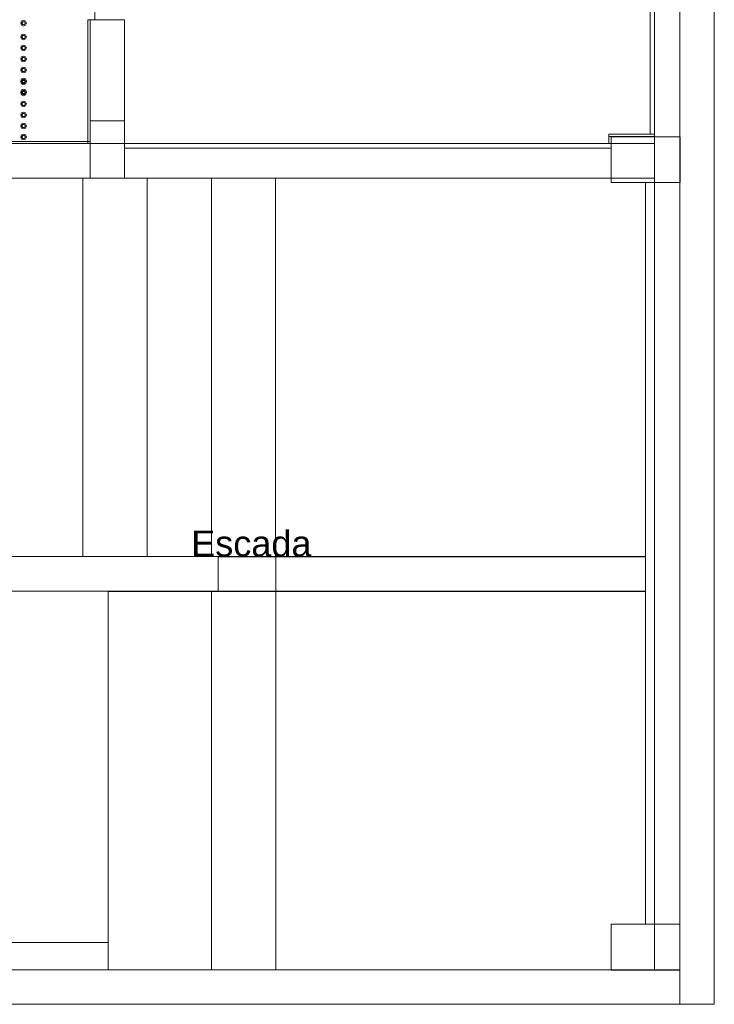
# Model space of a CAD drawing. Header units: millimetres. Extents: x -261 to 187, y -214 to 106.
# Tile 1033 of 1056: x -186.45 to -183.42, y 0.15 to 4.45. Entities that reach past the tile are written whole.
import ezdxf

# ---------------------------------------------------------------- set-up
doc = ezdxf.new("R2010")
doc.units = ezdxf.units.MM
doc.header["$LTSCALE"] = 0.005
doc.header["$MEASUREMENT"] = 0
doc.linetypes.add('NULL', pattern=[0])
for name, color, linetype, lineweight in [('Ambiente-Textos', 9, 'Continuous', 5), ('IFC-Elemento construtivo genérico-Contorno', 9, 'Continuous', 5), ('IFC-Escada-Contorno', 9, 'Continuous', 5), ('IFC-Laje-Contorno', 9, 'Continuous', 5), ('IFC-Parede padrão-Contorno', 9, 'Continuous', 5), ('IFC-Parede-Contorno', 9, 'Continuous', 5), ('IFC-Pilar-Contorno', 9, 'Continuous', 5), ('IFC-Viga-Contorno', 9, 'Continuous', 5)]:
    doc.layers.add(name, color=color, linetype=linetype, lineweight=lineweight)
doc.styles.add('Arial', font='arial.ttf')

msp = doc.modelspace()

# ---------------------------------------------------------------- linework, layer by layer
at = {"layer": 'IFC-Elemento construtivo genérico-Contorno', "lineweight": 5}
for p, q in [((-186.4466, 4.4302), (-186.4429, 4.439)), ((-186.4466, 4.4302), (-186.4416, 4.4302)), ((-186.4466, 4.4302), (-186.4429, 4.4213)), ((-186.4429, 4.439), (-186.4341, 4.4427)), ((-186.4416, 4.4302), (-186.4378, 4.4367)), ((-186.4416, 4.4302), (-186.4378, 4.4237)), ((-186.4378, 4.4367), (-186.4303, 4.4367)), ((-186.434, 4.4427), (-186.4252, 4.439)), ((-186.4303, 4.4367), (-186.4265, 4.4302)), ((-186.4303, 4.4237), (-186.4265, 4.4302)), ((-186.4265, 4.4302), (-186.4215, 4.4302)), ((-186.4252, 4.439), (-186.4215, 4.4302)), ((-186.4252, 4.4213), (-186.4215, 4.4302)), ((-186.4429, 4.4213), (-186.4341, 4.4177)), ((-186.4378, 4.4237), (-186.4303, 4.4237)), ((-186.434, 4.4177), (-186.4252, 4.4213)), ((-186.4466, 4.3701), (-186.4429, 4.3789)), ((-186.4466, 4.3701), (-186.4416, 4.3701)), ((-186.4466, 4.3701), (-186.4429, 4.3612)), ((-186.4429, 4.3789), (-186.4341, 4.3826)), ((-186.4429, 4.3612), (-186.4341, 4.3575)), ((-186.4416, 4.3701), (-186.4378, 4.3766)), ((-186.4416, 4.3701), (-186.4378, 4.3636)), ((-186.4378, 4.3766), (-186.4303, 4.3766)), ((-186.4378, 4.3636), (-186.4303, 4.3636)), ((-186.434, 4.3826), (-186.4252, 4.3789)), ((-186.434, 4.3576), (-186.4252, 4.3612)), ((-186.4303, 4.3766), (-186.4265, 4.3701)), ((-186.4303, 4.3636), (-186.4265, 4.3701)), ((-186.4265, 4.3701), (-186.4215, 4.3701)), ((-186.4252, 4.3789), (-186.4215, 4.3701)), ((-186.4252, 4.3612), (-186.4215, 4.3701)), ((-186.4466, 4.322), (-186.4429, 4.3308)), ((-186.4466, 4.322), (-186.4416, 4.322)), ((-186.4466, 4.322), (-186.4429, 4.3131)), ((-186.4429, 4.3308), (-186.4341, 4.3345)), ((-186.4429, 4.3131), (-186.4341, 4.3095)), ((-186.4416, 4.322), (-186.4378, 4.3285)), ((-186.4416, 4.322), (-186.4378, 4.3155)), ((-186.4378, 4.3285), (-186.4303, 4.3285)), ((-186.4378, 4.3155), (-186.4303, 4.3155)), ((-186.4341, 4.3345), (-186.4252, 4.3308)), ((-186.4341, 4.3095), (-186.4252, 4.3131)), ((-186.4303, 4.3285), (-186.4265, 4.322)), ((-186.4303, 4.3155), (-186.4265, 4.322)), ((-186.4265, 4.322), (-186.4215, 4.322)), ((-186.4252, 4.3308), (-186.4215, 4.322)), ((-186.4252, 4.3131), (-186.4215, 4.322)), ((-186.4466, 4.2739), (-186.4429, 4.2827)), ((-186.4466, 4.2739), (-186.4416, 4.2739)), ((-186.4466, 4.2739), (-186.4429, 4.265)), ((-186.4429, 4.2827), (-186.4341, 4.2864)), ((-186.4429, 4.265), (-186.4341, 4.2614)), ((-186.4416, 4.2739), (-186.4378, 4.2804)), ((-186.4416, 4.2739), (-186.4378, 4.2674)), ((-186.4378, 4.2804), (-186.4303, 4.2804)), ((-186.4378, 4.2674), (-186.4303, 4.2674)), ((-186.4341, 4.2614), (-186.4252, 4.265)), ((-186.434, 4.2864), (-186.4252, 4.2827)), ((-186.4303, 4.2804), (-186.4265, 4.2739)), ((-186.4303, 4.2674), (-186.4265, 4.2739)), ((-186.4265, 4.2739), (-186.4215, 4.2739)), ((-186.4252, 4.2827), (-186.4215, 4.2739)), ((-186.4252, 4.265), (-186.4215, 4.2739)), ((-186.4466, 4.2258), (-186.4429, 4.2346)), ((-186.4466, 4.2258), (-186.4416, 4.2258)), ((-186.4466, 4.2258), (-186.4429, 4.2169)), ((-186.4429, 4.2346), (-186.4341, 4.2383)), ((-186.4429, 4.2169), (-186.4341, 4.2133)), ((-186.4416, 4.2258), (-186.4378, 4.2323)), ((-186.4416, 4.2258), (-186.4378, 4.2193)), ((-186.4378, 4.2323), (-186.4303, 4.2323)), ((-186.4378, 4.2193), (-186.4303, 4.2193)), ((-186.434, 4.2383), (-186.4252, 4.2346)), ((-186.434, 4.2133), (-186.4252, 4.2169)), ((-186.4303, 4.2323), (-186.4265, 4.2258)), ((-186.4303, 4.2193), (-186.4265, 4.2258)), ((-186.4265, 4.2258), (-186.4215, 4.2258)), ((-186.4252, 4.2346), (-186.4215, 4.2258)), ((-186.4252, 4.2169), (-186.4215, 4.2258)), ((-186.4466, 4.1777), (-186.4429, 4.1866)), ((-186.4466, 4.1777), (-186.4416, 4.1777)), ((-186.4466, 4.1777), (-186.4458, 4.1757)), ((-186.4466, 4.1738), (-186.4458, 4.1757)), ((-186.4466, 4.1738), (-186.4416, 4.1738)), ((-186.4466, 4.1738), (-186.4429, 4.1649)), ((-186.4429, 4.1866), (-186.4341, 4.1902)), ((-186.4416, 4.1777), (-186.4378, 4.1842)), ((-186.4416, 4.1738), (-186.4378, 4.1803)), ((-186.4416, 4.1777), (-186.4378, 4.1712)), ((-186.4416, 4.1738), (-186.4378, 4.1673)), ((-186.4378, 4.1842), (-186.4303, 4.1842)), ((-186.4378, 4.1803), (-186.4303, 4.1803)), ((-186.4378, 4.1712), (-186.4303, 4.1712)), ((-186.434, 4.1902), (-186.4252, 4.1866)), ((-186.4303, 4.1842), (-186.4265, 4.1777)), ((-186.4303, 4.1803), (-186.4265, 4.1738)), ((-186.4303, 4.1712), (-186.4265, 4.1777)), ((-186.4303, 4.1673), (-186.4265, 4.1738)), ((-186.4265, 4.1777), (-186.4215, 4.1777)), ((-186.4265, 4.1738), (-186.4215, 4.1738)), ((-186.4252, 4.1866), (-186.4215, 4.1777)), ((-186.4252, 4.1649), (-186.4215, 4.1738)), ((-186.4223, 4.1757), (-186.4215, 4.1777)), ((-186.4223, 4.1757), (-186.4215, 4.1738)), ((-186.4466, 4.1296), (-186.4429, 4.1385)), ((-186.4466, 4.1296), (-186.4416, 4.1296)), ((-186.4466, 4.1296), (-186.4458, 4.1276)), ((-186.4466, 4.1257), (-186.4458, 4.1276)), ((-186.4466, 4.1257), (-186.4416, 4.1257)), ((-186.4466, 4.1257), (-186.4429, 4.1168)), ((-186.4429, 4.1649), (-186.4341, 4.1613)), ((-186.4429, 4.1385), (-186.4341, 4.1421)), ((-186.4416, 4.1296), (-186.4378, 4.1361)), ((-186.4416, 4.1257), (-186.4378, 4.1322)), ((-186.4416, 4.1296), (-186.4378, 4.1231)), ((-186.4416, 4.1257), (-186.4378, 4.1192)), ((-186.4378, 4.1673), (-186.4303, 4.1673)), ((-186.4378, 4.1361), (-186.4303, 4.1361)), ((-186.4378, 4.1322), (-186.4303, 4.1322)), ((-186.434, 4.1613), (-186.4252, 4.1649)), ((-186.434, 4.1421), (-186.4252, 4.1385)), ((-186.4303, 4.1361), (-186.4265, 4.1296)), ((-186.4303, 4.1322), (-186.4265, 4.1257)), ((-186.4303, 4.1231), (-186.4265, 4.1296)), ((-186.4303, 4.1192), (-186.4265, 4.1257)), ((-186.4265, 4.1296), (-186.4215, 4.1296)), ((-186.4265, 4.1257), (-186.4215, 4.1257)), ((-186.4252, 4.1385), (-186.4215, 4.1296)), ((-186.4252, 4.1168), (-186.4215, 4.1257)), ((-186.4223, 4.1276), (-186.4215, 4.1296)), ((-186.4223, 4.1276), (-186.4215, 4.1257)), ((-186.4466, 4.0776), (-186.4429, 4.0865)), ((-186.4429, 4.1168), (-186.4341, 4.1132)), ((-186.4429, 4.0865), (-186.4341, 4.0901)), ((-186.4416, 4.0776), (-186.4378, 4.0841)), ((-186.4378, 4.1231), (-186.4303, 4.1231)), ((-186.4378, 4.1192), (-186.4303, 4.1192)), ((-186.4378, 4.0841), (-186.4303, 4.0841)), ((-186.4341, 4.1132), (-186.4252, 4.1168)), ((-186.434, 4.0901), (-186.4252, 4.0865)), ((-186.4303, 4.0841), (-186.4265, 4.0776)), ((-186.4252, 4.0865), (-186.4215, 4.0776)), ((-186.4466, 4.0776), (-186.4416, 4.0776)), ((-186.4466, 4.0776), (-186.4429, 4.0687)), ((-186.4429, 4.0687), (-186.4341, 4.0651)), ((-186.4429, 4.0384), (-186.4341, 4.042)), ((-186.4416, 4.0776), (-186.4378, 4.0711)), ((-186.4378, 4.0711), (-186.4303, 4.0711)), ((-186.434, 4.0651), (-186.4252, 4.0687)), ((-186.434, 4.042), (-186.4252, 4.0384)), ((-186.4303, 4.0711), (-186.4265, 4.0776)), ((-186.4265, 4.0776), (-186.4215, 4.0776)), ((-186.4252, 4.0687), (-186.4215, 4.0776)), ((-186.4466, 4.0295), (-186.4429, 4.0384)), ((-186.4466, 4.0295), (-186.4416, 4.0295)), ((-186.4466, 4.0295), (-186.4429, 4.0206)), ((-186.4429, 4.0206), (-186.4341, 4.017)), ((-186.4416, 4.0295), (-186.4378, 4.036)), ((-186.4416, 4.0295), (-186.4378, 4.023)), ((-186.4378, 4.036), (-186.4303, 4.036)), ((-186.4378, 4.023), (-186.4303, 4.023)), ((-186.434, 4.017), (-186.4252, 4.0206)), ((-186.4303, 4.036), (-186.4265, 4.0295)), ((-186.4303, 4.023), (-186.4265, 4.0295)), ((-186.4265, 4.0295), (-186.4215, 4.0295)), ((-186.4252, 4.0384), (-186.4215, 4.0295)), ((-186.4252, 4.0206), (-186.4215, 4.0295)), ((-186.4466, 3.9814), (-186.4429, 3.9903)), ((-186.4466, 3.9814), (-186.4416, 3.9814)), ((-186.4466, 3.9814), (-186.4429, 3.9726)), ((-186.4429, 3.9903), (-186.4341, 3.9939)), ((-186.4429, 3.9726), (-186.4341, 3.9689)), ((-186.4416, 3.9814), (-186.4378, 3.9879)), ((-186.4416, 3.9814), (-186.4378, 3.9749)), ((-186.4378, 3.9879), (-186.4303, 3.9879)), ((-186.4378, 3.9749), (-186.4303, 3.9749)), ((-186.434, 3.9939), (-186.4252, 3.9903)), ((-186.434, 3.9689), (-186.4252, 3.9726)), ((-186.4303, 3.9879), (-186.4265, 3.9814)), ((-186.4303, 3.9749), (-186.4265, 3.9814)), ((-186.4265, 3.9814), (-186.4215, 3.9814)), ((-186.4252, 3.9903), (-186.4215, 3.9814)), ((-186.4252, 3.9726), (-186.4215, 3.9814)), ((-186.4466, 3.9333), (-186.4429, 3.9422)), ((-186.4466, 3.9333), (-186.4416, 3.9333)), ((-186.4466, 3.9333), (-186.4429, 3.9245)), ((-186.4429, 3.9422), (-186.4341, 3.9458)), ((-186.4429, 3.9245), (-186.4341, 3.9208)), ((-186.4416, 3.9333), (-186.4378, 3.9398)), ((-186.4416, 3.9333), (-186.4378, 3.9268)), ((-186.4378, 3.9398), (-186.4303, 3.9398)), ((-186.4378, 3.9268), (-186.4303, 3.9268)), ((-186.434, 3.9458), (-186.4252, 3.9422)), ((-186.434, 3.9208), (-186.4252, 3.9245)), ((-186.4303, 3.9398), (-186.4265, 3.9333)), ((-186.4303, 3.9268), (-186.4265, 3.9333)), ((-186.4265, 3.9333), (-186.4215, 3.9333)), ((-186.4252, 3.9422), (-186.4215, 3.9333)), ((-186.4252, 3.9245), (-186.4215, 3.9333))]:
    msp.add_line(p, q, dxfattribs=at)
at = {"layer": 'IFC-Escada-Contorno', "lineweight": 5}
for p, q in [((-186.4557, 3.7539), (-186.1752, 3.7539)), ((-186.1752, 3.7539), (-185.8946, 3.7539)), ((-186.1752, 2.1019), (-186.1752, 3.7539)), ((-185.8946, 3.7539), (-185.6141, 3.7539)), ((-185.8946, 2.1019), (-185.8946, 3.7539)), ((-185.6141, 3.7539), (-185.3336, 3.7539)), ((-185.6141, 2.1019), (-185.6141, 3.7539)), ((-185.3336, 3.7539), (-183.8683, 3.7539)), ((-185.3336, 2.1019), (-185.3336, 3.7539)), ((-185.3336, 2.1019), (-183.7187, 2.1019)), ((-186.0641, 1.9505), (-185.9854, 1.9505)), ((-186.0641, 0.8708), (-186.0641, 1.9505)), ((-185.9854, 1.9505), (-185.9756, 1.9505)), ((-185.9756, 1.9505), (-185.9649, 1.9505)), ((-185.9649, 1.9505), (-185.9507, 1.9505)), ((-185.9507, 1.9505), (-185.9308, 1.9505)), ((-185.9308, 1.9505), (-185.9009, 1.9505)), ((-185.9009, 1.9505), (-185.851, 1.9505)), ((-185.851, 1.9505), (-185.8375, 1.9505)), ((-185.8375, 1.9505), (-185.614, 1.9505)), ((-185.614, 1.9505), (-185.5839, 1.9505)), ((-185.614, 0.61), (-185.614, 1.9505)), ((-185.3334, 1.9505), (-183.7187, 1.9505)), ((-185.3334, 0.2984), (-185.3334, 1.9505)), ((-185.614, 0.2984), (-185.614, 1.3925)), ((-186.0641, 0.2984), (-186.0641, 0.8708)), ((-185.614, 0.2984), (-185.614, 0.61))]:
    msp.add_line(p, q, dxfattribs=at)
at = {"layer": 'IFC-Laje-Contorno', "lineweight": 5}
msp.add_line((-185.9932, 3.9044), (-184.6144, 3.9044), dxfattribs=at)
at = {"layer": 'IFC-Parede padrão-Contorno', "lineweight": 5}
for p, q in [((-183.4183, 0.1482), (-183.4183, 11.8793)), ((-183.5686, 0.1482), (-183.5686, 7.3043)), ((-183.6988, 3.9452), (-183.6988, 6.0984)), ((-183.6788, 0.2984), (-183.6788, 5.6894)), ((-186.1235, 4.4453), (-186.1235, 5.5474)), ((-186.1535, 4.4453), (-186.1525, 4.4453)), ((-186.1535, 4.0478), (-186.1535, 4.4453)), ((-186.1525, 4.4453), (-186.1435, 4.4453)), ((-186.1435, 4.4453), (-186.1277, 4.4453)), ((-186.1435, 4.0478), (-186.1435, 4.4453)), ((-186.1277, 4.4453), (-185.9932, 4.4453)), ((-185.9932, 4.1076), (-185.9932, 4.4453)), ((-185.9932, 3.7541), (-185.9932, 4.4453)), ((-186.1435, 3.9044), (-186.1435, 4.1076)), ((-185.9932, 3.9044), (-185.9932, 4.1076)), ((-186.1535, 3.9044), (-186.1535, 4.0478)), ((-187.2659, 3.9144), (-186.3902, 3.9144)), ((-186.3902, 3.9144), (-186.1435, 3.9144)), ((-183.8783, 3.942), (-183.8783, 3.9452)), ((-183.8783, 3.9452), (-183.7422, 3.9452)), ((-183.8783, 3.9351), (-183.8783, 3.942)), ((-183.8783, 3.9351), (-183.7422, 3.9351)), ((-183.8783, 3.9242), (-183.8783, 3.9351)), ((-183.8783, 3.9044), (-183.8783, 3.9242)), ((-183.8683, 3.9242), (-183.8683, 3.9351)), ((-183.7422, 3.9452), (-183.6788, 3.9452)), ((-183.7422, 3.9351), (-183.6788, 3.9351)), ((-183.6988, 3.9344), (-183.6988, 3.9351)), ((-187.2659, 3.9044), (-186.434, 3.9044)), ((-185.9932, 3.8844), (-183.8683, 3.8844)), ((-185.9932, 3.7541), (-183.8683, 3.7541)), ((-186.5348, 2.1019), (-185.3334, 2.1019)), ((-185.3334, 2.0377), (-185.3334, 2.1019)), ((-185.3334, 1.9516), (-185.3334, 2.0377)), ((-186.5348, 1.9516), (-185.3334, 1.9516)), ((-183.5686, 0.1482), (-183.5025, 0.1482)), ((-183.5025, 0.1482), (-183.4183, 0.1482))]:
    msp.add_line(p, q, dxfattribs=at)
at = {"layer": 'IFC-Parede-Contorno', "lineweight": 5}
for p, q in [((-186.434, 3.9044), (-184.8369, 3.9044)), ((-185.9933, 3.9044), (-184.6144, 3.9044)), ((-184.8369, 3.9044), (-183.6788, 3.9044)), ((-187.2659, 3.7541), (-184.8369, 3.7541)), ((-186.434, 3.7541), (-186.1435, 3.7541)), ((-185.9933, 3.7541), (-184.6144, 3.7541)), ((-184.8369, 3.7541), (-183.6788, 3.7541)), ((-188.5981, 0.2984), (-183.5686, 0.2984)), ((-188.366, 0.1482), (-183.5686, 0.1482))]:
    msp.add_line(p, q, dxfattribs=at)
at = {"layer": 'IFC-Pilar-Contorno', "lineweight": 5}
for p, q in [((-186.1435, 3.8384), (-186.1435, 4.0046)), ((-186.1435, 4.0046), (-186.1367, 4.0046)), ((-186.1367, 4.0046), (-186.093, 4.0046)), ((-186.093, 4.0046), (-185.9933, 4.0046)), ((-185.9933, 3.7541), (-185.9933, 3.9204)), ((-183.8683, 3.7988), (-183.8683, 3.9344)), ((-183.8683, 3.9344), (-183.8549, 3.9344)), ((-183.8549, 3.9344), (-183.7711, 3.9344)), ((-183.7711, 3.9344), (-183.5677, 3.9344)), ((-183.5677, 3.9255), (-183.5677, 3.9344)), ((-183.5677, 3.8697), (-183.5677, 3.9255)), ((-183.5677, 3.7341), (-183.5677, 3.8697)), ((-186.1435, 3.7655), (-186.1435, 3.8384)), ((-183.8683, 3.743), (-183.8683, 3.7988)), ((-186.1435, 3.7541), (-186.1435, 3.7655)), ((-183.8683, 3.7341), (-183.8683, 3.743)), ((-183.8683, 3.7341), (-183.6649, 3.7341)), ((-183.6649, 3.7341), (-183.6515, 3.7341)), ((-183.6515, 3.7341), (-183.5677, 3.7341)), ((-185.5839, 2.0266), (-185.5839, 2.1007)), ((-185.5839, 2.1007), (-185.5678, 2.1007)), ((-185.5678, 2.1007), (-185.457, 2.1007)), ((-185.457, 2.1007), (-185.3334, 2.1007)), ((-185.3334, 2.0246), (-185.3334, 2.0911)), ((-185.5839, 1.9601), (-185.5839, 2.0266)), ((-185.3334, 1.9505), (-185.3334, 2.0246)), ((-185.5839, 1.9505), (-185.5839, 1.9601)), ((-185.5839, 1.9505), (-185.4603, 1.9505)), ((-185.4603, 1.9505), (-185.4442, 1.9505)), ((-185.4442, 1.9505), (-185.3334, 1.9505)), ((-183.8689, 0.4975), (-183.8068, 0.4975)), ((-183.8689, 0.3385), (-183.8689, 0.4975)), ((-183.8068, 0.4975), (-183.5683, 0.4975)), ((-183.5683, 0.4561), (-183.5683, 0.4975)), ((-183.5683, 0.2971), (-183.5683, 0.4561)), ((-183.8689, 0.2971), (-183.8689, 0.3385)), ((-183.8689, 0.2971), (-183.6304, 0.2971)), ((-183.6304, 0.2971), (-183.5683, 0.2971))]:
    msp.add_line(p, q, dxfattribs=at)
at = {"layer": 'IFC-Viga-Contorno', "lineweight": 5}
for p, q in [((-186.1484, 3.7539), (-186.1484, 3.7541)), ((-183.7187, 2.101), (-183.7187, 3.7341)), ((-185.3334, 2.101), (-183.7187, 2.101)), ((-185.3334, 1.9507), (-185.3334, 2.1007)), ((-183.7187, 1.9507), (-183.7187, 2.101)), ((-185.3334, 1.9507), (-183.7187, 1.9507)), ((-183.7187, 0.4975), (-183.7187, 1.9507)), ((-188.5381, 0.4182), (-186.0641, 0.4182)), ((-188.5381, 0.298), (-183.8689, 0.298)), ((-183.869, 0.298), (-183.869, 0.2984))]:
    msp.add_line(p, q, dxfattribs=at)

# ---------------------------------------------------------------- texts
at = {"layer": 'Ambiente-Textos', "linetype": 'NULL', "lineweight": 5, "insert": (-185.4397, 2.1011), "char_height": 0.11271, "width": 1.080571, "attachment_point": 8, "line_spacing_factor": 0.9, "style": 'Arial'}
msp.add_mtext('Escada', dxfattribs=at)

doc.saveas('drawing.dxf')
